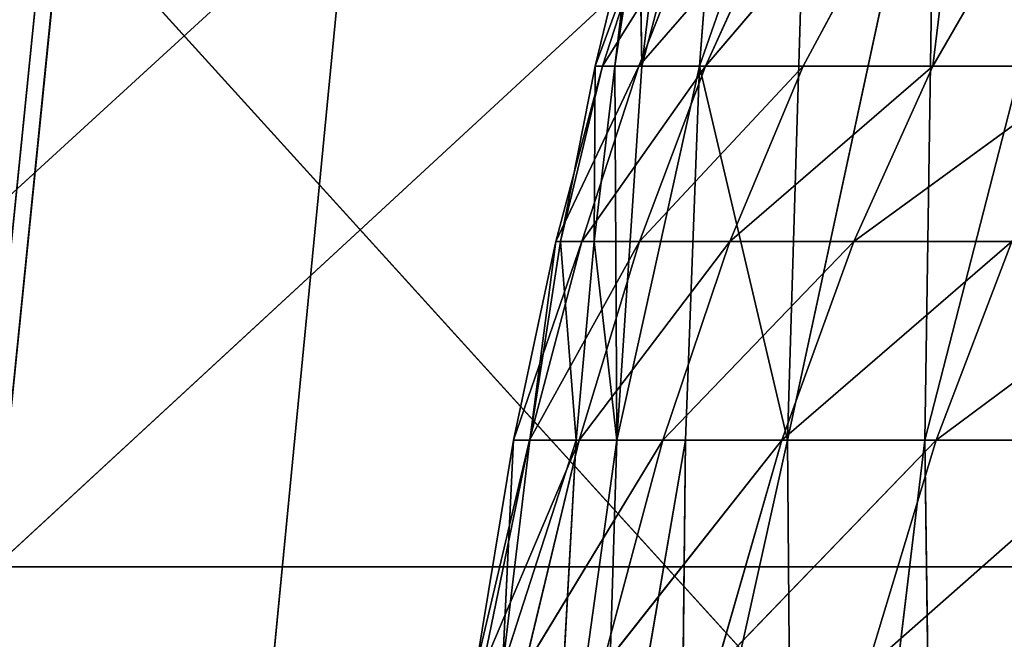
# Model space of a CAD drawing. Extents: x 204 to 284, y 75 to 194.
# Tile 538 of 656: x 235.563 to 236.717, y 130.77 to 131.496. Entities that reach past the tile are written whole.
import ezdxf

# ---------------------------------------------------------------- set-up
doc = ezdxf.new("R2010")
doc.units = 0
doc.header["$LTSCALE"] = 25.4
doc.layers.get('0').update_dxf_attribs({"color": 13, "linetype": 'CONTINUOUS'})

# ---------------------------------------------------------------- blocks, each defined once
blk = doc.blocks.new('BRAZOS-6948-8057_STL_1')
at = {"color": 9}
for p, q in [((33.5873, 56.5704, 44.0594), (36.2582, 59.0363, 44.7237)), ((33.5873, 56.5704, 44.0594), (36.2582, 59.0363, 44.7237)), ((33.5873, 56.5704, 44.0594), (33.8373, 59.0363, 45.1777)), ((33.5873, 56.5704, 44.0594), (33.8373, 59.0363, 45.1777)), ((31.3563, 54.9473, 46.1925), (34.0017, 57.3693, 46.584)), ((31.3563, 54.9473, 46.1925), (34.0017, 57.3693, 46.584)), ((33.6491, 57.3693, 113.3336), (33.4031, 54.9473, 114.3624)), ((33.6491, 57.3693, 113.3336), (33.4031, 54.9473, 114.3624)), ((35.8474, 54.9473, 114.8565), (33.6491, 57.3693, 113.3336)), ((35.8474, 54.9473, 114.8565), (33.6491, 57.3693, 113.3336)), ((34.0017, 57.3693, 46.584), (33.7666, 54.9473, 45.5527)), ((34.0017, 57.3693, 46.584), (33.7666, 54.9473, 45.5527)), ((33.2637, 56.5704, 115.8667), (35.7581, 56.5704, 116.3577)), ((33.2637, 56.5704, 115.8667), (35.7581, 56.5704, 116.3577)), ((36.0861, 56.5704, 43.5909), (33.5873, 56.5704, 44.0594)), ((36.0861, 56.5704, 43.5909), (33.5873, 56.5704, 44.0594))]:
    blk.add_line(p, q, dxfattribs=at)
at = {"color": 7}
for p, q in [((34.3456, 57.1573, 82.1274), (34.3887, 57.522, 82.1537)), ((34.4412, 57.522, 82.4519), (34.3456, 57.1573, 82.1274)), ((34.4412, 57.522, 82.4519), (34.3456, 57.1573, 82.1274)), ((34.3456, 57.1573, 82.1274), (34.3887, 57.522, 82.1537)), ((34.4412, 57.522, 82.4519), (34.413, 57.1573, 82.4271)), ((34.413, 57.1573, 82.4271), (34.5403, 57.522, 82.7587)), ((34.413, 57.1573, 82.4271), (34.5403, 57.522, 82.7587)), ((34.4412, 57.522, 82.4519), (34.413, 57.1573, 82.4271)), ((34.7307, 57.522, 79.1578), (34.4202, 57.1573, 79.604)), ((34.7307, 57.522, 79.1578), (34.4202, 57.1573, 79.604)), ((34.5403, 57.522, 82.7587), (34.5162, 56.719, 82.718)), ((34.5162, 56.719, 82.718), (34.6891, 57.522, 83.06)), ((34.5403, 57.522, 82.7587), (34.5162, 56.719, 82.718)), ((34.5162, 56.719, 82.718), (34.6891, 57.522, 83.06)), ((34.7307, 57.522, 79.1578), (34.5347, 57.1573, 79.0496)), ((34.7307, 57.522, 79.1578), (34.5347, 57.1573, 79.0496)), ((34.6891, 57.522, 83.06), (34.6771, 56.719, 83.0171)), ((34.6771, 56.719, 83.0171), (34.8833, 57.522, 83.3416)), ((34.6891, 57.522, 83.06), (34.6771, 56.719, 83.0171)), ((34.6771, 56.719, 83.0171), (34.8833, 57.522, 83.3416)), ((34.8972, 57.522, 78.6287), (34.6865, 57.1573, 78.5043)), ((34.6865, 57.1573, 78.5043), (34.7307, 57.522, 79.1578)), ((34.6865, 57.1573, 78.5043), (34.7307, 57.522, 79.1578)), ((34.8972, 57.522, 78.6287), (34.6865, 57.1573, 78.5043)), ((34.36, 57.3444, 80.7537), (34.2907, 57.1573, 81.2873)), ((34.2907, 57.1573, 81.2873), (34.3361, 57.3444, 81.3075)), ((34.2907, 57.1573, 81.2873), (34.3361, 57.3444, 81.3075)), ((34.36, 57.3444, 80.7537), (34.2907, 57.1573, 81.2873)), ((34.2995, 57.1573, 80.7263), (34.4158, 57.3444, 80.1991)), ((34.2995, 57.1573, 80.7263), (34.4158, 57.3444, 80.1991)), ((34.2995, 57.1573, 80.7263), (34.36, 57.3444, 80.7537)), ((34.2995, 57.1573, 80.7263), (34.36, 57.3444, 80.7537)), ((34.3422, 57.3444, 81.8574), (34.3139, 57.1573, 81.8436)), ((34.3361, 57.3444, 81.3075), (34.3139, 57.1573, 81.8436)), ((34.3422, 57.3444, 81.8574), (34.3139, 57.1573, 81.8436)), ((34.3361, 57.3444, 81.3075), (34.3139, 57.1573, 81.8436)), ((34.3421, 57.1573, 80.1641), (34.505, 57.3444, 79.6469)), ((34.3421, 57.1573, 80.1641), (34.505, 57.3444, 79.6469)), ((34.3421, 57.1573, 80.1641), (34.4158, 57.3444, 80.1991)), ((34.3421, 57.1573, 80.1641), (34.4158, 57.3444, 80.1991)), ((34.3422, 57.3444, 81.8574), (34.3456, 57.1573, 82.1274)), ((34.3422, 57.3444, 81.8574), (34.3456, 57.1573, 82.1274)), ((34.505, 57.3444, 79.6469), (34.4202, 57.1573, 79.604)), ((34.505, 57.3444, 79.6469), (34.4202, 57.1573, 79.604)), ((34.2446, 56.9519, 80.7035), (34.3421, 57.1573, 80.1641)), ((34.2446, 56.9519, 80.7035), (34.3421, 57.1573, 80.1641)), ((34.2446, 56.9519, 80.7035), (34.2995, 57.1573, 80.7263)), ((34.2446, 56.9519, 80.7035), (34.2995, 57.1573, 80.7263)), ((34.2501, 56.9519, 81.271), (34.2995, 57.1573, 80.7263)), ((34.2501, 56.9519, 81.271), (34.2995, 57.1573, 80.7263)), ((34.2501, 56.9519, 81.271), (34.2907, 57.1573, 81.2873)), ((34.2501, 56.9519, 81.271), (34.2907, 57.1573, 81.2873)), ((34.3421, 57.1573, 80.1641), (34.275, 56.9519, 80.1343)), ((34.3421, 57.1573, 80.1641), (34.275, 56.9519, 80.1343)), ((34.4202, 57.1573, 79.604), (34.275, 56.9519, 80.1343)), ((34.4202, 57.1573, 79.604), (34.275, 56.9519, 80.1343)), ((34.2907, 57.1573, 81.2873), (34.2895, 56.9519, 81.8331)), ((34.2895, 56.9519, 81.8331), (34.3139, 57.1573, 81.8436)), ((34.2895, 56.9519, 81.8331), (34.3139, 57.1573, 81.8436)), ((34.2907, 57.1573, 81.2873), (34.2895, 56.9519, 81.8331)), ((34.2907, 57.1573, 81.2873), (34.3139, 57.1573, 81.8436)), ((34.2907, 57.1573, 81.2873), (34.3139, 57.1573, 81.8436)), ((34.2995, 57.1573, 80.7263), (34.2907, 57.1573, 81.2873)), ((34.2995, 57.1573, 80.7263), (34.2907, 57.1573, 81.2873)), ((34.3421, 57.1573, 80.1641), (34.2995, 57.1573, 80.7263)), ((34.3421, 57.1573, 80.1641), (34.2995, 57.1573, 80.7263)), ((34.3139, 57.1573, 81.8436), (34.3456, 57.1573, 82.1274)), ((34.3139, 57.1573, 81.8436), (34.3456, 57.1573, 82.1274)), ((34.3139, 57.1573, 81.8436), (34.3163, 56.719, 82.1129)), ((34.3139, 57.1573, 81.8436), (34.3163, 56.719, 82.1129)), ((34.3163, 56.719, 82.1129), (34.3456, 57.1573, 82.1274)), ((34.413, 57.1573, 82.4271), (34.3163, 56.719, 82.1129)), ((34.413, 57.1573, 82.4271), (34.3163, 56.719, 82.1129)), ((34.3163, 56.719, 82.1129), (34.3456, 57.1573, 82.1274)), ((34.3421, 57.1573, 80.1641), (34.4202, 57.1573, 79.604)), ((34.3421, 57.1573, 80.1641), (34.4202, 57.1573, 79.604)), ((34.4202, 57.1573, 79.604), (34.3427, 56.9519, 79.5668)), ((34.4202, 57.1573, 79.604), (34.3427, 56.9519, 79.5668)), ((34.5347, 57.1573, 79.0496), (34.3427, 56.9519, 79.5668)), ((34.5347, 57.1573, 79.0496), (34.3427, 56.9519, 79.5668)), ((34.413, 57.1573, 82.4271), (34.3456, 57.1573, 82.1274)), ((34.413, 57.1573, 82.4271), (34.3456, 57.1573, 82.1274)), ((34.413, 57.1573, 82.4271), (34.3967, 56.719, 82.413)), ((34.413, 57.1573, 82.4271), (34.3967, 56.719, 82.413)), ((34.413, 57.1573, 82.4271), (34.5162, 56.719, 82.718)), ((34.413, 57.1573, 82.4271), (34.5162, 56.719, 82.718)), ((34.4202, 57.1573, 79.604), (34.5347, 57.1573, 79.0496)), ((34.4202, 57.1573, 79.604), (34.5347, 57.1573, 79.0496)), ((34.6865, 57.1573, 78.5043), (34.4487, 56.9519, 79.0049)), ((34.4487, 56.9519, 79.0049), (34.5347, 57.1573, 79.0496)), ((34.4487, 56.9519, 79.0049), (34.5347, 57.1573, 79.0496)), ((34.6865, 57.1573, 78.5043), (34.4487, 56.9519, 79.0049)), ((34.6865, 57.1573, 78.5043), (34.5347, 57.1573, 79.0496)), ((34.6865, 57.1573, 78.5043), (34.5347, 57.1573, 79.0496)), ((34.594, 56.9519, 78.4522), (34.8761, 57.1573, 77.9716)), ((34.594, 56.9519, 78.4522), (34.8761, 57.1573, 77.9716)), ((34.594, 56.9519, 78.4522), (34.6865, 57.1573, 78.5043)), ((34.594, 56.9519, 78.4522), (34.6865, 57.1573, 78.5043)), ((34.8761, 57.1573, 77.9716), (34.6865, 57.1573, 78.5043)), ((34.8761, 57.1573, 77.9716), (34.6865, 57.1573, 78.5043)), ((34.2446, 56.9519, 80.7035), (34.1952, 56.719, 80.6849)), ((34.2446, 56.9519, 80.7035), (34.1952, 56.719, 80.6849)), ((34.275, 56.9519, 80.1343), (34.1952, 56.719, 80.6849)), ((34.275, 56.9519, 80.1343), (34.1952, 56.719, 80.6849)), ((34.275, 56.9519, 80.1343), (34.214, 56.719, 80.1092)), ((34.275, 56.9519, 80.1343), (34.214, 56.719, 80.1092)), ((34.3427, 56.9519, 79.5668), (34.214, 56.719, 80.1092)), ((34.3427, 56.9519, 79.5668), (34.214, 56.719, 80.1092)), ((34.2141, 56.719, 81.2583), (34.2446, 56.9519, 80.7035)), ((34.2141, 56.719, 81.2583), (34.2446, 56.9519, 80.7035)), ((34.2141, 56.719, 81.2583), (34.2501, 56.9519, 81.271)), ((34.2141, 56.719, 81.2583), (34.2501, 56.9519, 81.271)), ((34.2446, 56.9519, 80.7035), (34.275, 56.9519, 80.1343)), ((34.2446, 56.9519, 80.7035), (34.275, 56.9519, 80.1343)), ((34.2446, 56.9519, 80.7035), (34.2501, 56.9519, 81.271)), ((34.2446, 56.9519, 80.7035), (34.2501, 56.9519, 81.271)), ((34.2687, 56.719, 81.8256), (34.2501, 56.9519, 81.271)), ((34.2501, 56.9519, 81.271), (34.2895, 56.9519, 81.8331)), ((34.2501, 56.9519, 81.271), (34.2895, 56.9519, 81.8331)), ((34.2687, 56.719, 81.8256), (34.2501, 56.9519, 81.271)), ((34.2687, 56.719, 81.8256), (34.2895, 56.9519, 81.8331)), ((34.2687, 56.719, 81.8256), (34.2895, 56.9519, 81.8331)), ((34.4487, 56.9519, 79.0049), (34.272, 56.719, 79.535)), ((34.272, 56.719, 79.535), (34.3427, 56.9519, 79.5668)), ((34.272, 56.719, 79.535), (34.3427, 56.9519, 79.5668)), ((34.4487, 56.9519, 79.0049), (34.272, 56.719, 79.535)), ((34.275, 56.9519, 80.1343), (34.3427, 56.9519, 79.5668)), ((34.275, 56.9519, 80.1343), (34.3427, 56.9519, 79.5668)), ((34.2895, 56.9519, 81.8331), (34.3163, 56.719, 82.1129)), ((34.2895, 56.9519, 81.8331), (34.3163, 56.719, 82.1129)), ((34.4487, 56.9519, 79.0049), (34.3427, 56.9519, 79.5668)), ((34.4487, 56.9519, 79.0049), (34.3427, 56.9519, 79.5668)), ((34.3702, 56.719, 78.966), (34.594, 56.9519, 78.4522)), ((34.3702, 56.719, 78.966), (34.594, 56.9519, 78.4522)), ((34.3702, 56.719, 78.966), (34.4487, 56.9519, 79.0049)), ((34.3702, 56.719, 78.966), (34.4487, 56.9519, 79.0049)), ((34.594, 56.9519, 78.4522), (34.4487, 56.9519, 79.0049)), ((34.594, 56.9519, 78.4522), (34.4487, 56.9519, 79.0049)), ((34.779, 56.9519, 77.9124), (34.5095, 56.719, 78.4064)), ((34.5095, 56.719, 78.4064), (34.594, 56.9519, 78.4522)), ((34.5095, 56.719, 78.4064), (34.594, 56.9519, 78.4522)), ((34.779, 56.9519, 77.9124), (34.5095, 56.719, 78.4064)), ((34.779, 56.9519, 77.9124), (34.594, 56.9519, 78.4522)), ((34.779, 56.9519, 77.9124), (34.594, 56.9519, 78.4522)), ((34.779, 56.9519, 77.9124), (34.6903, 56.719, 77.8599)), ((34.779, 56.9519, 77.9124), (34.6903, 56.719, 77.8599)), ((35.0037, 56.9519, 77.3893), (34.6903, 56.719, 77.8599)), ((35.0037, 56.9519, 77.3893), (34.6903, 56.719, 77.8599)), ((34.1952, 56.719, 80.6849), (34.1508, 56.4518, 80.6703)), ((34.1952, 56.719, 80.6849), (34.1508, 56.4518, 80.6703)), ((34.214, 56.719, 80.1092), (34.1508, 56.4518, 80.6703)), ((34.214, 56.719, 80.1092), (34.1508, 56.4518, 80.6703)), ((34.272, 56.719, 79.535), (34.1588, 56.4518, 80.0887)), ((34.1588, 56.4518, 80.0887), (34.214, 56.719, 80.1092)), ((34.1588, 56.4518, 80.0887), (34.214, 56.719, 80.1092)), ((34.272, 56.719, 79.535), (34.1588, 56.4518, 80.0887)), ((34.1823, 56.4518, 81.249), (34.2141, 56.719, 81.2583)), ((34.1952, 56.719, 80.6849), (34.1823, 56.4518, 81.249)), ((34.1823, 56.4518, 81.249), (34.2141, 56.719, 81.2583)), ((34.1823, 56.4518, 81.249), (34.2687, 56.719, 81.8256)), ((34.1823, 56.4518, 81.249), (34.2687, 56.719, 81.8256)), ((34.1952, 56.719, 80.6849), (34.1823, 56.4518, 81.249)), ((34.2141, 56.719, 81.2583), (34.1952, 56.719, 80.6849)), ((34.2141, 56.719, 81.2583), (34.1952, 56.719, 80.6849)), ((34.1952, 56.719, 80.6849), (34.214, 56.719, 80.1092)), ((34.1952, 56.719, 80.6849), (34.214, 56.719, 80.1092)), ((34.2078, 56.4518, 79.5081), (34.3702, 56.719, 78.966)), ((34.2078, 56.4518, 79.5081), (34.3702, 56.719, 78.966)), ((34.2078, 56.4518, 79.5081), (34.272, 56.719, 79.535)), ((34.2078, 56.4518, 79.5081), (34.272, 56.719, 79.535)), ((34.272, 56.719, 79.535), (34.214, 56.719, 80.1092)), ((34.272, 56.719, 79.535), (34.214, 56.719, 80.1092)), ((34.2141, 56.719, 81.2583), (34.2687, 56.719, 81.8256)), ((34.2141, 56.719, 81.2583), (34.2687, 56.719, 81.8256)), ((34.2371, 56.1512, 81.819), (34.2687, 56.719, 81.8256)), ((34.2371, 56.1512, 81.819), (34.2687, 56.719, 81.8256)), ((34.2371, 56.1512, 81.819), (34.3163, 56.719, 82.1129)), ((34.2371, 56.1512, 81.819), (34.3163, 56.719, 82.1129)), ((34.2687, 56.719, 81.8256), (34.3163, 56.719, 82.1129)), ((34.2687, 56.719, 81.8256), (34.3163, 56.719, 82.1129)), ((34.3702, 56.719, 78.966), (34.272, 56.719, 79.535)), ((34.3702, 56.719, 78.966), (34.272, 56.719, 79.535)), ((34.5095, 56.719, 78.4064), (34.2987, 56.4518, 78.9326)), ((34.2987, 56.4518, 78.9326), (34.3702, 56.719, 78.966)), ((34.2987, 56.4518, 78.9326), (34.3702, 56.719, 78.966)), ((34.5095, 56.719, 78.4064), (34.2987, 56.4518, 78.9326)), ((34.2988, 56.1512, 82.1088), (34.3163, 56.719, 82.1129)), ((34.3967, 56.719, 82.413), (34.2988, 56.1512, 82.1088)), ((34.3967, 56.719, 82.413), (34.2988, 56.1512, 82.1088)), ((34.2988, 56.1512, 82.1088), (34.3163, 56.719, 82.1129)), ((34.3967, 56.719, 82.413), (34.3163, 56.719, 82.1129)), ((34.3967, 56.719, 82.413), (34.3163, 56.719, 82.1129)), ((34.5095, 56.719, 78.4064), (34.3702, 56.719, 78.966)), ((34.5095, 56.719, 78.4064), (34.3702, 56.719, 78.966)), ((34.3967, 56.719, 82.413), (34.3905, 56.1512, 82.4083)), ((34.3905, 56.1512, 82.4083), (34.5162, 56.719, 82.718)), ((34.3905, 56.1512, 82.4083), (34.5162, 56.719, 82.718)), ((34.3967, 56.719, 82.413), (34.3905, 56.1512, 82.4083)), ((34.3967, 56.719, 82.413), (34.5162, 56.719, 82.718)), ((34.3967, 56.719, 82.413), (34.5162, 56.719, 82.718)), ((34.5095, 56.719, 78.4064), (34.4326, 56.4518, 78.3665)), ((34.5095, 56.719, 78.4064), (34.4326, 56.4518, 78.3665)), ((34.6903, 56.719, 77.8599), (34.4326, 56.4518, 78.3665)), ((34.6903, 56.719, 77.8599), (34.4326, 56.4518, 78.3665)), ((34.5095, 56.719, 78.4064), (34.6903, 56.719, 77.8599)), ((34.5095, 56.719, 78.4064), (34.6903, 56.719, 77.8599)), ((34.5162, 56.719, 82.718), (34.6771, 56.719, 83.0171)), ((34.5162, 56.719, 82.718), (34.6771, 56.719, 83.0171)), ((34.5162, 56.719, 82.718), (34.5262, 55.462, 82.7112)), ((34.5162, 56.719, 82.718), (34.5262, 55.462, 82.7112)), ((34.5262, 55.462, 82.7112), (34.6771, 56.719, 83.0171)), ((34.5262, 55.462, 82.7112), (34.6771, 56.719, 83.0171)), ((34.9125, 56.719, 77.3305), (34.6096, 56.4518, 77.8137)), ((34.6096, 56.4518, 77.8137), (34.6903, 56.719, 77.8599)), ((34.6096, 56.4518, 77.8137), (34.6903, 56.719, 77.8599)), ((34.9125, 56.719, 77.3305), (34.6096, 56.4518, 77.8137)), ((34.6771, 56.719, 83.0171), (34.8766, 56.719, 83.2993)), ((34.6771, 56.719, 83.0171), (34.8766, 56.719, 83.2993)), ((34.6771, 56.719, 83.0171), (34.6936, 55.462, 83.0043)), ((34.6771, 56.719, 83.0171), (34.6936, 55.462, 83.0043)), ((34.9125, 56.719, 77.3305), (34.6903, 56.719, 77.8599)), ((34.9125, 56.719, 77.3305), (34.6903, 56.719, 77.8599))]:
    blk.add_line(p, q, dxfattribs=at)
at = {"color": 9}
mesh = blk.add_polyface(dxfattribs=at)
corners = [(33.8373, 59.0363, 45.1777), (33.5873, 56.5704, 44.0594), (31.1269, 56.5704, 44.6993)]
mesh.append_faces([[corners[k] for k in face] for face in [(0, 1, 2)]], dxfattribs={"color": 9})
mesh = blk.add_polyface(dxfattribs=at)
corners = [(33.8373, 59.0363, 45.1777), (31.1269, 56.5704, 44.6993), (31.4534, 59.0363, 45.7976)]
mesh.append_faces([[corners[k] for k in face] for face in [(0, 1, 2)]], dxfattribs={"color": 9})
mesh = blk.add_polyface(dxfattribs=at)
corners = [(35.7581, 56.5704, 116.3577), (33.5237, 59.0363, 114.7508), (33.2637, 56.5704, 115.8667)]
mesh.append_faces([[corners[k] for k in face] for face in [(0, 1, 2)]], dxfattribs={"color": 9})
mesh = blk.add_polyface(dxfattribs=at)
corners = [(35.9404, 59.0363, 115.2266), (33.5237, 59.0363, 114.7508), (35.7581, 56.5704, 116.3577)]
mesh.append_faces([[corners[k] for k in face] for face in [(0, 1, 2)]], dxfattribs={"color": 9})
mesh = blk.add_polyface(dxfattribs=at)
corners = [(36.2582, 59.0363, 44.7237), (36.0861, 56.5704, 43.5909), (33.5873, 56.5704, 44.0594)]
mesh.append_faces([[corners[k] for k in face] for face in [(0, 1, 2)]], dxfattribs={"color": 9})
mesh = blk.add_polyface(dxfattribs=at)
corners = [(36.2582, 59.0363, 44.7237), (33.5873, 56.5704, 44.0594), (33.8373, 59.0363, 45.1777)]
mesh.append_faces([[corners[k] for k in face] for face in [(0, 1, 2)]], dxfattribs={"color": 9})
at = {"color": 7}
mesh = blk.add_polyface(dxfattribs=at)
corners = [(34.3887, 57.522, 82.1537), (34.3422, 57.3444, 81.8574), (34.3456, 57.1573, 82.1274)]
mesh.append_faces([[corners[k] for k in face] for face in [(0, 1, 2)]], dxfattribs={"color": 7})
mesh = blk.add_polyface(dxfattribs=at)
corners = [(34.4412, 57.522, 82.4519), (34.3456, 57.1573, 82.1274), (34.413, 57.1573, 82.4271)]
mesh.append_faces([[corners[k] for k in face] for face in [(0, 1, 2)]], dxfattribs={"color": 7})
mesh = blk.add_polyface(dxfattribs=at)
corners = [(34.3887, 57.522, 82.1537), (34.3456, 57.1573, 82.1274), (34.4412, 57.522, 82.4519)]
mesh.append_faces([[corners[k] for k in face] for face in [(0, 1, 2)]], dxfattribs={"color": 7})
mesh = blk.add_polyface(dxfattribs=at)
corners = [(34.4412, 57.522, 82.4519), (34.413, 57.1573, 82.4271), (34.5403, 57.522, 82.7587)]
mesh.append_faces([[corners[k] for k in face] for face in [(0, 1, 2)]], dxfattribs={"color": 7})
mesh = blk.add_polyface(dxfattribs=at)
corners = [(34.5403, 57.522, 82.7587), (34.413, 57.1573, 82.4271), (34.5162, 56.719, 82.718)]
mesh.append_faces([[corners[k] for k in face] for face in [(0, 1, 2)]], dxfattribs={"color": 7})
mesh = blk.add_polyface(dxfattribs=at)
corners = [(34.7307, 57.522, 79.1578), (34.4202, 57.1573, 79.604), (34.505, 57.3444, 79.6469)]
mesh.append_faces([[corners[k] for k in face] for face in [(0, 1, 2)]], dxfattribs={"color": 7})
mesh = blk.add_polyface(dxfattribs=at)
corners = [(34.7307, 57.522, 79.1578), (34.5347, 57.1573, 79.0496), (34.4202, 57.1573, 79.604)]
mesh.append_faces([[corners[k] for k in face] for face in [(0, 1, 2)]], dxfattribs={"color": 7})
mesh = blk.add_polyface(dxfattribs=at)
corners = [(34.5403, 57.522, 82.7587), (34.5162, 56.719, 82.718), (34.6891, 57.522, 83.06)]
mesh.append_faces([[corners[k] for k in face] for face in [(0, 1, 2)]], dxfattribs={"color": 7})
mesh = blk.add_polyface(dxfattribs=at)
corners = [(34.6891, 57.522, 83.06), (34.5162, 56.719, 82.718), (34.6771, 56.719, 83.0171)]
mesh.append_faces([[corners[k] for k in face] for face in [(0, 1, 2)]], dxfattribs={"color": 7})
mesh = blk.add_polyface(dxfattribs=at)
corners = [(34.7307, 57.522, 79.1578), (34.6865, 57.1573, 78.5043), (34.5347, 57.1573, 79.0496)]
mesh.append_faces([[corners[k] for k in face] for face in [(0, 1, 2)]], dxfattribs={"color": 7})
mesh = blk.add_polyface(dxfattribs=at)
corners = [(34.6891, 57.522, 83.06), (34.6771, 56.719, 83.0171), (34.8833, 57.522, 83.3416)]
mesh.append_faces([[corners[k] for k in face] for face in [(0, 1, 2)]], dxfattribs={"color": 7})
mesh = blk.add_polyface(dxfattribs=at)
corners = [(34.8833, 57.522, 83.3416), (34.6771, 56.719, 83.0171), (34.8766, 56.719, 83.2993)]
mesh.append_faces([[corners[k] for k in face] for face in [(0, 1, 2)]], dxfattribs={"color": 7})
mesh = blk.add_polyface(dxfattribs=at)
corners = [(34.8972, 57.522, 78.6287), (34.6865, 57.1573, 78.5043), (34.7307, 57.522, 79.1578)]
mesh.append_faces([[corners[k] for k in face] for face in [(0, 1, 2)]], dxfattribs={"color": 7})
mesh = blk.add_polyface(dxfattribs=at)
corners = [(34.8972, 57.522, 78.6287), (34.8761, 57.1573, 77.9716), (34.6865, 57.1573, 78.5043)]
mesh.append_faces([[corners[k] for k in face] for face in [(0, 1, 2)]], dxfattribs={"color": 7})
at = {"color": 9}
mesh = blk.add_polyface(dxfattribs=at)
corners = [(33.6491, 57.3693, 113.3336), (33.4031, 54.9473, 114.3624), (31.3176, 57.3693, 112.6883)]
mesh.append_faces([[corners[k] for k in face] for face in [(0, 1, 2)]], dxfattribs={"color": 9})
mesh = blk.add_polyface(dxfattribs=at)
corners = [(34.0017, 57.3693, 46.584), (31.6636, 57.3693, 47.2047), (31.3563, 54.9473, 46.1925)]
mesh.append_faces([[corners[k] for k in face] for face in [(0, 1, 2)]], dxfattribs={"color": 9})
mesh = blk.add_polyface(dxfattribs=at)
corners = [(34.0017, 57.3693, 46.584), (31.3563, 54.9473, 46.1925), (33.7666, 54.9473, 45.5527)]
mesh.append_faces([[corners[k] for k in face] for face in [(0, 1, 2)]], dxfattribs={"color": 9})
mesh = blk.add_polyface(dxfattribs=at)
corners = [(35.8474, 54.9473, 114.8565), (33.4031, 54.9473, 114.3624), (33.6491, 57.3693, 113.3336)]
mesh.append_faces([[corners[k] for k in face] for face in [(0, 1, 2)]], dxfattribs={"color": 9})
mesh = blk.add_polyface(dxfattribs=at)
corners = [(36.0203, 57.3693, 113.8128), (35.8474, 54.9473, 114.8565), (33.6491, 57.3693, 113.3336)]
mesh.append_faces([[corners[k] for k in face] for face in [(0, 1, 2)]], dxfattribs={"color": 9})
mesh = blk.add_polyface(dxfattribs=at)
corners = [(36.3778, 57.3693, 46.1299), (34.0017, 57.3693, 46.584), (33.7666, 54.9473, 45.5527)]
mesh.append_faces([[corners[k] for k in face] for face in [(0, 1, 2)]], dxfattribs={"color": 9})
mesh = blk.add_polyface(dxfattribs=at)
corners = [(36.3778, 57.3693, 46.1299), (33.7666, 54.9473, 45.5527), (36.216, 54.9473, 45.0845)]
mesh.append_faces([[corners[k] for k in face] for face in [(0, 1, 2)]], dxfattribs={"color": 9})
at = {"color": 7}
mesh = blk.add_polyface(dxfattribs=at)
corners = [(34.36, 57.3444, 80.7537), (34.2907, 57.1573, 81.2873), (34.3361, 57.3444, 81.3075)]
mesh.append_faces([[corners[k] for k in face] for face in [(0, 1, 2)]], dxfattribs={"color": 7})
mesh = blk.add_polyface(dxfattribs=at)
corners = [(34.3361, 57.3444, 81.3075), (34.2907, 57.1573, 81.2873), (34.3139, 57.1573, 81.8436)]
mesh.append_faces([[corners[k] for k in face] for face in [(0, 1, 2)]], dxfattribs={"color": 7})
mesh = blk.add_polyface(dxfattribs=at)
corners = [(34.36, 57.3444, 80.7537), (34.2995, 57.1573, 80.7263), (34.2907, 57.1573, 81.2873)]
mesh.append_faces([[corners[k] for k in face] for face in [(0, 1, 2)]], dxfattribs={"color": 7})
mesh = blk.add_polyface(dxfattribs=at)
corners = [(34.4158, 57.3444, 80.1991), (34.3421, 57.1573, 80.1641), (34.2995, 57.1573, 80.7263)]
mesh.append_faces([[corners[k] for k in face] for face in [(0, 1, 2)]], dxfattribs={"color": 7})
mesh = blk.add_polyface(dxfattribs=at)
corners = [(34.4158, 57.3444, 80.1991), (34.2995, 57.1573, 80.7263), (34.36, 57.3444, 80.7537)]
mesh.append_faces([[corners[k] for k in face] for face in [(0, 1, 2)]], dxfattribs={"color": 7})
mesh = blk.add_polyface(dxfattribs=at)
corners = [(34.3422, 57.3444, 81.8574), (34.3139, 57.1573, 81.8436), (34.3456, 57.1573, 82.1274)]
mesh.append_faces([[corners[k] for k in face] for face in [(0, 1, 2)]], dxfattribs={"color": 7})
mesh = blk.add_polyface(dxfattribs=at)
corners = [(34.3361, 57.3444, 81.3075), (34.3139, 57.1573, 81.8436), (34.3422, 57.3444, 81.8574)]
mesh.append_faces([[corners[k] for k in face] for face in [(0, 1, 2)]], dxfattribs={"color": 7})
mesh = blk.add_polyface(dxfattribs=at)
corners = [(34.505, 57.3444, 79.6469), (34.4202, 57.1573, 79.604), (34.3421, 57.1573, 80.1641)]
mesh.append_faces([[corners[k] for k in face] for face in [(0, 1, 2)]], dxfattribs={"color": 7})
mesh = blk.add_polyface(dxfattribs=at)
corners = [(34.505, 57.3444, 79.6469), (34.3421, 57.1573, 80.1641), (34.4158, 57.3444, 80.1991)]
mesh.append_faces([[corners[k] for k in face] for face in [(0, 1, 2)]], dxfattribs={"color": 7})
mesh = blk.add_polyface(dxfattribs=at)
corners = [(34.3421, 57.1573, 80.1641), (34.275, 56.9519, 80.1343), (34.2446, 56.9519, 80.7035)]
mesh.append_faces([[corners[k] for k in face] for face in [(0, 1, 2)]], dxfattribs={"color": 7})
mesh = blk.add_polyface(dxfattribs=at)
corners = [(34.3421, 57.1573, 80.1641), (34.2446, 56.9519, 80.7035), (34.2995, 57.1573, 80.7263)]
mesh.append_faces([[corners[k] for k in face] for face in [(0, 1, 2)]], dxfattribs={"color": 7})
mesh = blk.add_polyface(dxfattribs=at)
corners = [(34.2995, 57.1573, 80.7263), (34.2446, 56.9519, 80.7035), (34.2501, 56.9519, 81.271)]
mesh.append_faces([[corners[k] for k in face] for face in [(0, 1, 2)]], dxfattribs={"color": 7})
mesh = blk.add_polyface(dxfattribs=at)
corners = [(34.2995, 57.1573, 80.7263), (34.2501, 56.9519, 81.271), (34.2907, 57.1573, 81.2873)]
mesh.append_faces([[corners[k] for k in face] for face in [(0, 1, 2)]], dxfattribs={"color": 7})
mesh = blk.add_polyface(dxfattribs=at)
corners = [(34.2907, 57.1573, 81.2873), (34.2501, 56.9519, 81.271), (34.2895, 56.9519, 81.8331)]
mesh.append_faces([[corners[k] for k in face] for face in [(0, 1, 2)]], dxfattribs={"color": 7})
mesh = blk.add_polyface(dxfattribs=at)
corners = [(34.4202, 57.1573, 79.604), (34.275, 56.9519, 80.1343), (34.3421, 57.1573, 80.1641)]
mesh.append_faces([[corners[k] for k in face] for face in [(0, 1, 2)]], dxfattribs={"color": 7})
mesh = blk.add_polyface(dxfattribs=at)
corners = [(34.4202, 57.1573, 79.604), (34.3427, 56.9519, 79.5668), (34.275, 56.9519, 80.1343)]
mesh.append_faces([[corners[k] for k in face] for face in [(0, 1, 2)]], dxfattribs={"color": 7})
mesh = blk.add_polyface(dxfattribs=at)
corners = [(34.2907, 57.1573, 81.2873), (34.2895, 56.9519, 81.8331), (34.3139, 57.1573, 81.8436)]
mesh.append_faces([[corners[k] for k in face] for face in [(0, 1, 2)]], dxfattribs={"color": 7})
mesh = blk.add_polyface(dxfattribs=at)
corners = [(34.3139, 57.1573, 81.8436), (34.2895, 56.9519, 81.8331), (34.3163, 56.719, 82.1129)]
mesh.append_faces([[corners[k] for k in face] for face in [(0, 1, 2)]], dxfattribs={"color": 7})
mesh = blk.add_polyface(dxfattribs=at)
corners = [(34.3139, 57.1573, 81.8436), (34.3163, 56.719, 82.1129), (34.3456, 57.1573, 82.1274)]
mesh.append_faces([[corners[k] for k in face] for face in [(0, 1, 2)]], dxfattribs={"color": 7})
mesh = blk.add_polyface(dxfattribs=at)
corners = [(34.413, 57.1573, 82.4271), (34.3163, 56.719, 82.1129), (34.3967, 56.719, 82.413)]
mesh.append_faces([[corners[k] for k in face] for face in [(0, 1, 2)]], dxfattribs={"color": 7})
mesh = blk.add_polyface(dxfattribs=at)
corners = [(34.3456, 57.1573, 82.1274), (34.3163, 56.719, 82.1129), (34.413, 57.1573, 82.4271)]
mesh.append_faces([[corners[k] for k in face] for face in [(0, 1, 2)]], dxfattribs={"color": 7})
mesh = blk.add_polyface(dxfattribs=at)
corners = [(34.5347, 57.1573, 79.0496), (34.3427, 56.9519, 79.5668), (34.4202, 57.1573, 79.604)]
mesh.append_faces([[corners[k] for k in face] for face in [(0, 1, 2)]], dxfattribs={"color": 7})
mesh = blk.add_polyface(dxfattribs=at)
corners = [(34.5347, 57.1573, 79.0496), (34.4487, 56.9519, 79.0049), (34.3427, 56.9519, 79.5668)]
mesh.append_faces([[corners[k] for k in face] for face in [(0, 1, 2)]], dxfattribs={"color": 7})
mesh = blk.add_polyface(dxfattribs=at)
corners = [(34.413, 57.1573, 82.4271), (34.3967, 56.719, 82.413), (34.5162, 56.719, 82.718)]
mesh.append_faces([[corners[k] for k in face] for face in [(0, 1, 2)]], dxfattribs={"color": 7})
mesh = blk.add_polyface(dxfattribs=at)
corners = [(34.6865, 57.1573, 78.5043), (34.4487, 56.9519, 79.0049), (34.5347, 57.1573, 79.0496)]
mesh.append_faces([[corners[k] for k in face] for face in [(0, 1, 2)]], dxfattribs={"color": 7})
mesh = blk.add_polyface(dxfattribs=at)
corners = [(34.6865, 57.1573, 78.5043), (34.594, 56.9519, 78.4522), (34.4487, 56.9519, 79.0049)]
mesh.append_faces([[corners[k] for k in face] for face in [(0, 1, 2)]], dxfattribs={"color": 7})
mesh = blk.add_polyface(dxfattribs=at)
corners = [(34.8761, 57.1573, 77.9716), (34.779, 56.9519, 77.9124), (34.594, 56.9519, 78.4522)]
mesh.append_faces([[corners[k] for k in face] for face in [(0, 1, 2)]], dxfattribs={"color": 7})
mesh = blk.add_polyface(dxfattribs=at)
corners = [(34.8761, 57.1573, 77.9716), (34.594, 56.9519, 78.4522), (34.6865, 57.1573, 78.5043)]
mesh.append_faces([[corners[k] for k in face] for face in [(0, 1, 2)]], dxfattribs={"color": 7})
mesh = blk.add_polyface(dxfattribs=at)
corners = [(34.2446, 56.9519, 80.7035), (34.1952, 56.719, 80.6849), (34.2141, 56.719, 81.2583)]
mesh.append_faces([[corners[k] for k in face] for face in [(0, 1, 2)]], dxfattribs={"color": 7})
mesh = blk.add_polyface(dxfattribs=at)
corners = [(34.275, 56.9519, 80.1343), (34.1952, 56.719, 80.6849), (34.2446, 56.9519, 80.7035)]
mesh.append_faces([[corners[k] for k in face] for face in [(0, 1, 2)]], dxfattribs={"color": 7})
mesh = blk.add_polyface(dxfattribs=at)
corners = [(34.275, 56.9519, 80.1343), (34.214, 56.719, 80.1092), (34.1952, 56.719, 80.6849)]
mesh.append_faces([[corners[k] for k in face] for face in [(0, 1, 2)]], dxfattribs={"color": 7})
mesh = blk.add_polyface(dxfattribs=at)
corners = [(34.3427, 56.9519, 79.5668), (34.214, 56.719, 80.1092), (34.275, 56.9519, 80.1343)]
mesh.append_faces([[corners[k] for k in face] for face in [(0, 1, 2)]], dxfattribs={"color": 7})
mesh = blk.add_polyface(dxfattribs=at)
corners = [(34.3427, 56.9519, 79.5668), (34.272, 56.719, 79.535), (34.214, 56.719, 80.1092)]
mesh.append_faces([[corners[k] for k in face] for face in [(0, 1, 2)]], dxfattribs={"color": 7})
mesh = blk.add_polyface(dxfattribs=at)
corners = [(34.2446, 56.9519, 80.7035), (34.2141, 56.719, 81.2583), (34.2501, 56.9519, 81.271)]
mesh.append_faces([[corners[k] for k in face] for face in [(0, 1, 2)]], dxfattribs={"color": 7})
mesh = blk.add_polyface(dxfattribs=at)
corners = [(34.2501, 56.9519, 81.271), (34.2141, 56.719, 81.2583), (34.2687, 56.719, 81.8256)]
mesh.append_faces([[corners[k] for k in face] for face in [(0, 1, 2)]], dxfattribs={"color": 7})
mesh = blk.add_polyface(dxfattribs=at)
corners = [(34.2501, 56.9519, 81.271), (34.2687, 56.719, 81.8256), (34.2895, 56.9519, 81.8331)]
mesh.append_faces([[corners[k] for k in face] for face in [(0, 1, 2)]], dxfattribs={"color": 7})
mesh = blk.add_polyface(dxfattribs=at)
corners = [(34.2895, 56.9519, 81.8331), (34.2687, 56.719, 81.8256), (34.3163, 56.719, 82.1129)]
mesh.append_faces([[corners[k] for k in face] for face in [(0, 1, 2)]], dxfattribs={"color": 7})
mesh = blk.add_polyface(dxfattribs=at)
corners = [(34.4487, 56.9519, 79.0049), (34.272, 56.719, 79.535), (34.3427, 56.9519, 79.5668)]
mesh.append_faces([[corners[k] for k in face] for face in [(0, 1, 2)]], dxfattribs={"color": 7})
mesh = blk.add_polyface(dxfattribs=at)
corners = [(34.4487, 56.9519, 79.0049), (34.3702, 56.719, 78.966), (34.272, 56.719, 79.535)]
mesh.append_faces([[corners[k] for k in face] for face in [(0, 1, 2)]], dxfattribs={"color": 7})
mesh = blk.add_polyface(dxfattribs=at)
corners = [(34.594, 56.9519, 78.4522), (34.5095, 56.719, 78.4064), (34.3702, 56.719, 78.966)]
mesh.append_faces([[corners[k] for k in face] for face in [(0, 1, 2)]], dxfattribs={"color": 7})
mesh = blk.add_polyface(dxfattribs=at)
corners = [(34.594, 56.9519, 78.4522), (34.3702, 56.719, 78.966), (34.4487, 56.9519, 79.0049)]
mesh.append_faces([[corners[k] for k in face] for face in [(0, 1, 2)]], dxfattribs={"color": 7})
mesh = blk.add_polyface(dxfattribs=at)
corners = [(34.779, 56.9519, 77.9124), (34.5095, 56.719, 78.4064), (34.594, 56.9519, 78.4522)]
mesh.append_faces([[corners[k] for k in face] for face in [(0, 1, 2)]], dxfattribs={"color": 7})
mesh = blk.add_polyface(dxfattribs=at)
corners = [(34.779, 56.9519, 77.9124), (34.6903, 56.719, 77.8599), (34.5095, 56.719, 78.4064)]
mesh.append_faces([[corners[k] for k in face] for face in [(0, 1, 2)]], dxfattribs={"color": 7})
mesh = blk.add_polyface(dxfattribs=at)
corners = [(35.0037, 56.9519, 77.3893), (34.6903, 56.719, 77.8599), (34.779, 56.9519, 77.9124)]
mesh.append_faces([[corners[k] for k in face] for face in [(0, 1, 2)]], dxfattribs={"color": 7})
mesh = blk.add_polyface(dxfattribs=at)
corners = [(35.0037, 56.9519, 77.3893), (34.9125, 56.719, 77.3305), (34.6903, 56.719, 77.8599)]
mesh.append_faces([[corners[k] for k in face] for face in [(0, 1, 2)]], dxfattribs={"color": 7})
mesh = blk.add_polyface(dxfattribs=at)
corners = [(34.1952, 56.719, 80.6849), (34.1508, 56.4518, 80.6703), (34.1823, 56.4518, 81.249)]
mesh.append_faces([[corners[k] for k in face] for face in [(0, 1, 2)]], dxfattribs={"color": 7})
mesh = blk.add_polyface(dxfattribs=at)
corners = [(34.214, 56.719, 80.1092), (34.1508, 56.4518, 80.6703), (34.1952, 56.719, 80.6849)]
mesh.append_faces([[corners[k] for k in face] for face in [(0, 1, 2)]], dxfattribs={"color": 7})
mesh = blk.add_polyface(dxfattribs=at)
corners = [(34.214, 56.719, 80.1092), (34.1588, 56.4518, 80.0887), (34.1508, 56.4518, 80.6703)]
mesh.append_faces([[corners[k] for k in face] for face in [(0, 1, 2)]], dxfattribs={"color": 7})
mesh = blk.add_polyface(dxfattribs=at)
corners = [(34.272, 56.719, 79.535), (34.1588, 56.4518, 80.0887), (34.214, 56.719, 80.1092)]
mesh.append_faces([[corners[k] for k in face] for face in [(0, 1, 2)]], dxfattribs={"color": 7})
mesh = blk.add_polyface(dxfattribs=at)
corners = [(34.272, 56.719, 79.535), (34.2078, 56.4518, 79.5081), (34.1588, 56.4518, 80.0887)]
mesh.append_faces([[corners[k] for k in face] for face in [(0, 1, 2)]], dxfattribs={"color": 7})
mesh = blk.add_polyface(dxfattribs=at)
corners = [(34.1952, 56.719, 80.6849), (34.1823, 56.4518, 81.249), (34.2141, 56.719, 81.2583)]
mesh.append_faces([[corners[k] for k in face] for face in [(0, 1, 2)]], dxfattribs={"color": 7})
mesh = blk.add_polyface(dxfattribs=at)
corners = [(34.2141, 56.719, 81.2583), (34.1823, 56.4518, 81.249), (34.2687, 56.719, 81.8256)]
mesh.append_faces([[corners[k] for k in face] for face in [(0, 1, 2)]], dxfattribs={"color": 7})
mesh = blk.add_polyface(dxfattribs=at)
corners = [(34.2687, 56.719, 81.8256), (34.1823, 56.4518, 81.249), (34.2371, 56.1512, 81.819)]
mesh.append_faces([[corners[k] for k in face] for face in [(0, 1, 2)]], dxfattribs={"color": 7})
mesh = blk.add_polyface(dxfattribs=at)
corners = [(34.3702, 56.719, 78.966), (34.2987, 56.4518, 78.9326), (34.2078, 56.4518, 79.5081)]
mesh.append_faces([[corners[k] for k in face] for face in [(0, 1, 2)]], dxfattribs={"color": 7})
mesh = blk.add_polyface(dxfattribs=at)
corners = [(34.3702, 56.719, 78.966), (34.2078, 56.4518, 79.5081), (34.272, 56.719, 79.535)]
mesh.append_faces([[corners[k] for k in face] for face in [(0, 1, 2)]], dxfattribs={"color": 7})
mesh = blk.add_polyface(dxfattribs=at)
corners = [(34.2687, 56.719, 81.8256), (34.2371, 56.1512, 81.819), (34.3163, 56.719, 82.1129)]
mesh.append_faces([[corners[k] for k in face] for face in [(0, 1, 2)]], dxfattribs={"color": 7})
mesh = blk.add_polyface(dxfattribs=at)
corners = [(34.3163, 56.719, 82.1129), (34.2371, 56.1512, 81.819), (34.2988, 56.1512, 82.1088)]
mesh.append_faces([[corners[k] for k in face] for face in [(0, 1, 2)]], dxfattribs={"color": 7})
mesh = blk.add_polyface(dxfattribs=at)
corners = [(34.5095, 56.719, 78.4064), (34.2987, 56.4518, 78.9326), (34.3702, 56.719, 78.966)]
mesh.append_faces([[corners[k] for k in face] for face in [(0, 1, 2)]], dxfattribs={"color": 7})
mesh = blk.add_polyface(dxfattribs=at)
corners = [(34.5095, 56.719, 78.4064), (34.4326, 56.4518, 78.3665), (34.2987, 56.4518, 78.9326)]
mesh.append_faces([[corners[k] for k in face] for face in [(0, 1, 2)]], dxfattribs={"color": 7})
mesh = blk.add_polyface(dxfattribs=at)
corners = [(34.3967, 56.719, 82.413), (34.2988, 56.1512, 82.1088), (34.3905, 56.1512, 82.4083)]
mesh.append_faces([[corners[k] for k in face] for face in [(0, 1, 2)]], dxfattribs={"color": 7})
mesh = blk.add_polyface(dxfattribs=at)
corners = [(34.3163, 56.719, 82.1129), (34.2988, 56.1512, 82.1088), (34.3967, 56.719, 82.413)]
mesh.append_faces([[corners[k] for k in face] for face in [(0, 1, 2)]], dxfattribs={"color": 7})
mesh = blk.add_polyface(dxfattribs=at)
corners = [(34.3967, 56.719, 82.413), (34.3905, 56.1512, 82.4083), (34.5162, 56.719, 82.718)]
mesh.append_faces([[corners[k] for k in face] for face in [(0, 1, 2)]], dxfattribs={"color": 7})
mesh = blk.add_polyface(dxfattribs=at)
corners = [(34.5162, 56.719, 82.718), (34.3905, 56.1512, 82.4083), (34.5262, 55.462, 82.7112)]
mesh.append_faces([[corners[k] for k in face] for face in [(0, 1, 2)]], dxfattribs={"color": 7})
mesh = blk.add_polyface(dxfattribs=at)
corners = [(34.6903, 56.719, 77.8599), (34.4326, 56.4518, 78.3665), (34.5095, 56.719, 78.4064)]
mesh.append_faces([[corners[k] for k in face] for face in [(0, 1, 2)]], dxfattribs={"color": 7})
mesh = blk.add_polyface(dxfattribs=at)
corners = [(34.6903, 56.719, 77.8599), (34.6096, 56.4518, 77.8137), (34.4326, 56.4518, 78.3665)]
mesh.append_faces([[corners[k] for k in face] for face in [(0, 1, 2)]], dxfattribs={"color": 7})
mesh = blk.add_polyface(dxfattribs=at)
corners = [(34.5162, 56.719, 82.718), (34.5262, 55.462, 82.7112), (34.6771, 56.719, 83.0171)]
mesh.append_faces([[corners[k] for k in face] for face in [(0, 1, 2)]], dxfattribs={"color": 7})
mesh = blk.add_polyface(dxfattribs=at)
corners = [(34.6771, 56.719, 83.0171), (34.5262, 55.462, 82.7112), (34.6936, 55.462, 83.0043)]
mesh.append_faces([[corners[k] for k in face] for face in [(0, 1, 2)]], dxfattribs={"color": 7})
mesh = blk.add_polyface(dxfattribs=at)
corners = [(34.9125, 56.719, 77.3305), (34.6096, 56.4518, 77.8137), (34.6903, 56.719, 77.8599)]
mesh.append_faces([[corners[k] for k in face] for face in [(0, 1, 2)]], dxfattribs={"color": 7})
mesh = blk.add_polyface(dxfattribs=at)
corners = [(34.9125, 56.719, 77.3305), (34.8296, 56.4518, 77.2782), (34.6096, 56.4518, 77.8137)]
mesh.append_faces([[corners[k] for k in face] for face in [(0, 1, 2)]], dxfattribs={"color": 7})
mesh = blk.add_polyface(dxfattribs=at)
corners = [(34.6771, 56.719, 83.0171), (34.6936, 55.462, 83.0043), (34.8766, 56.719, 83.2993)]
mesh.append_faces([[corners[k] for k in face] for face in [(0, 1, 2)]], dxfattribs={"color": 7})
mesh = blk.add_polyface(dxfattribs=at)
corners = [(34.8766, 56.719, 83.2993), (34.6936, 55.462, 83.0043), (34.893, 55.462, 83.2832)]
mesh.append_faces([[corners[k] for k in face] for face in [(0, 1, 2)]], dxfattribs={"color": 7})
at = {"color": 9}
mesh = blk.add_polyface(dxfattribs=at)
corners = [(35.6028, 54.0323, 117.3209), (33.2637, 56.5704, 115.8667), (33.0423, 54.0323, 116.8168)]
mesh.append_faces([[corners[k] for k in face] for face in [(0, 1, 2)]], dxfattribs={"color": 9})
mesh = blk.add_polyface(dxfattribs=at)
corners = [(35.7581, 56.5704, 116.3577), (33.2637, 56.5704, 115.8667), (35.6028, 54.0323, 117.3209)]
mesh.append_faces([[corners[k] for k in face] for face in [(0, 1, 2)]], dxfattribs={"color": 9})
mesh = blk.add_polyface(dxfattribs=at)
corners = [(36.0861, 56.5704, 43.5909), (35.9394, 54.0323, 42.6264), (33.3745, 54.0323, 43.1073)]
mesh.append_faces([[corners[k] for k in face] for face in [(0, 1, 2)]], dxfattribs={"color": 9})
mesh = blk.add_polyface(dxfattribs=at)
corners = [(36.0861, 56.5704, 43.5909), (33.3745, 54.0323, 43.1073), (33.5873, 56.5704, 44.0594)]
mesh.append_faces([[corners[k] for k in face] for face in [(0, 1, 2)]], dxfattribs={"color": 9})

msp = doc.modelspace()

# ---------------------------------------------------------------- block references
at = {"color": 0}
msp.add_blockref('BRAZOS-6948-8057_STL_1', (201.9468, 74.2844, -45.6405), dxfattribs=at)

doc.saveas('drawing.dxf')
